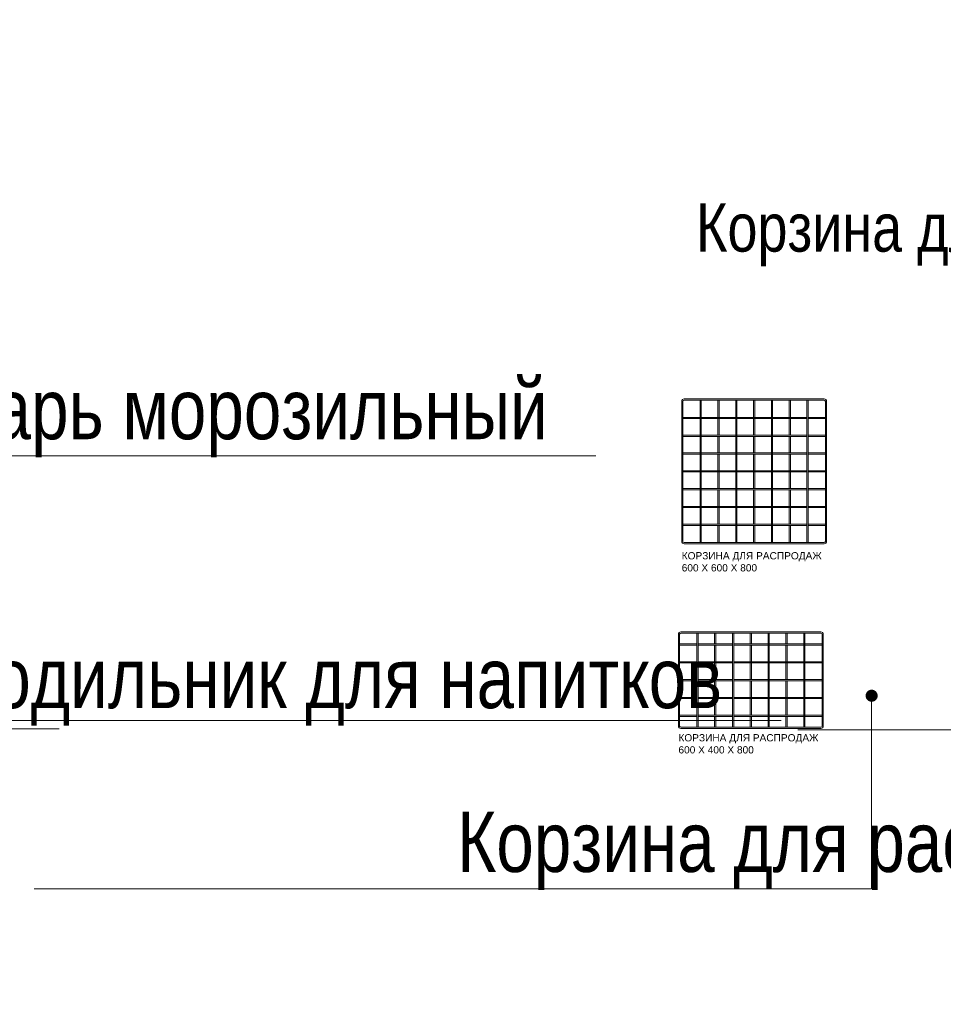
# Model space of a CAD drawing. Header units: millimetres. Extents: x -714384 to 30604203, y -92609 to 65084.
# Tile 611 of 656: x -34646 to -30820, y 27996 to 32075. Entities that reach past the tile are written whole.
import ezdxf
from ezdxf import colors
from ezdxf.entities.mleader import LeaderData, LeaderLine
from ezdxf.math import Vec2, Vec3

# ---------------------------------------------------------------- set-up
doc = ezdxf.new("R2010")
doc.units = ezdxf.units.MM
doc.layers.get('0').update_dxf_attribs({"lineweight": 0})
doc.layers.add('06_АР_Мебель', color=4, linetype='Continuous', lineweight=9)
doc.layers.add('17_АР_Текст', color=235, linetype='Continuous', lineweight=0)
doc.styles.add('_ТЕКСТОВЫЙ', font='arial.ttf', dxfattribs={"width": 0.8})
doc.styles.get("Standard").update_dxf_attribs({"font": 'arial.ttf'})

# ---------------------------------------------------------------- blocks, each defined once
blk = doc.blocks.new('_Dot')
at = {"color": 0, "linetype": 'ByBlock', "lineweight": -2}
blk.add_line((-0.5, 0), (-1, 0), dxfattribs=at)
at = {"color": 0, "linetype": 'ByBlock', "const_width": 0.5}
blk.add_lwpolyline([(-0.25, 0, 1), (0.25, 0, 1)], format="xyb", close=True, dxfattribs=at)
blk = doc.blocks.new('Корзина для распродаж 600х400х800')
at = {"layer": '06_АР_Мебель'}
for p, q in [((10, 0), (590, 0)), ((0, -390), (0, -10)), ((5, -390), (5, -10)), ((10, -5), (590, -5)), ((76.25, -395), (76.25, -5)), ((81.25, -395), (81.25, -5)), ((150, -50), (150, -5)), ((155, -50), (155, -5)), ((223.75, -5), (223.75, -395)), ((228.75, -5), (228.75, -395)), ((297.5, -50), (297.5, -5)), ((302.5, -50), (302.5, -5)), ((371.25, -5), (371.25, -395)), ((376.25, -5), (376.25, -395)), ((445, -50), (445, -5)), ((450, -50), (450, -5)), ((518.75, -395), (518.75, -5)), ((523.75, -395), (523.75, -5)), ((595, -10), (595, -390)), ((600, -10), (600, -390)), ((5, -50), (76.25, -50)), ((5, -55), (76.25, -55)), ((81.25, -50), (223.75, -50)), ((81.25, -55), (223.75, -55)), ((150, -123.75), (150, -55)), ((155, -123.75), (155, -55)), ((228.75, -50), (371.25, -50)), ((228.75, -55), (371.25, -55)), ((297.5, -123.75), (297.5, -55)), ((302.5, -123.75), (302.5, -55)), ((376.25, -50), (518.75, -50)), ((376.25, -55), (518.75, -55)), ((445, -123.75), (445, -55)), ((450, -123.75), (450, -55)), ((523.75, -50), (595, -50)), ((523.75, -55), (595, -55)), ((76.25, -123.75), (5, -123.75)), ((76.25, -128.75), (5, -128.75)), ((223.75, -123.75), (81.25, -123.75)), ((223.75, -128.75), (81.25, -128.75)), ((150, -197.5), (150, -128.75)), ((155, -197.5), (155, -128.75)), ((371.25, -123.75), (228.75, -123.75)), ((371.25, -128.75), (228.75, -128.75)), ((297.5, -197.5), (297.5, -128.75)), ((302.5, -197.5), (302.5, -128.75)), ((518.75, -123.75), (376.25, -123.75)), ((518.75, -128.75), (376.25, -128.75)), ((445, -197.5), (445, -128.75)), ((450, -197.5), (450, -128.75)), ((595, -123.75), (523.75, -123.75)), ((595, -128.75), (523.75, -128.75)), ((5, -197.5), (76.25, -197.5)), ((5, -202.5), (76.25, -202.5)), ((81.25, -197.5), (223.75, -197.5)), ((81.25, -202.5), (223.75, -202.5)), ((150, -271.25), (150, -202.5)), ((155, -271.25), (155, -202.5)), ((228.75, -197.5), (371.25, -197.5)), ((228.75, -202.5), (371.25, -202.5)), ((297.5, -271.25), (297.5, -202.5)), ((302.5, -271.25), (302.5, -202.5)), ((376.25, -197.5), (518.75, -197.5)), ((376.25, -202.5), (518.75, -202.5)), ((445, -271.25), (445, -202.5)), ((450, -271.25), (450, -202.5)), ((523.75, -197.5), (595, -197.5)), ((523.75, -202.5), (595, -202.5)), ((76.25, -271.25), (5, -271.25)), ((76.25, -276.25), (5, -276.25)), ((223.75, -271.25), (81.25, -271.25)), ((223.75, -276.25), (81.25, -276.25)), ((150, -345), (150, -276.25)), ((155, -345), (155, -276.25)), ((371.25, -271.25), (228.75, -271.25)), ((371.25, -276.25), (228.75, -276.25)), ((297.5, -345), (297.5, -276.25)), ((302.5, -345), (302.5, -276.25)), ((518.75, -271.25), (376.25, -271.25)), ((518.75, -276.25), (376.25, -276.25)), ((445, -345), (445, -276.25)), ((450, -345), (450, -276.25)), ((595, -271.25), (523.75, -271.25)), ((595, -276.25), (523.75, -276.25)), ((5, -345), (76.25, -345)), ((5, -350), (76.25, -350)), ((81.25, -345), (223.75, -345)), ((81.25, -350), (223.75, -350)), ((150, -395), (150, -350)), ((155, -395), (155, -350)), ((228.75, -345), (371.25, -345)), ((228.75, -350), (371.25, -350)), ((297.5, -395), (297.5, -350)), ((302.5, -395), (302.5, -350)), ((376.25, -345), (518.75, -345)), ((376.25, -350), (518.75, -350)), ((445, -395), (445, -350)), ((450, -395), (450, -350)), ((523.75, -345), (595, -345)), ((523.75, -350), (595, -350)), ((590, -395), (10, -395)), ((590, -400), (10, -400))]:
    blk.add_line(p, q, dxfattribs=at)
for centre, radius, start, end in [((10, -10), 10, 90, 180), ((590, -10), 10, 0, 90), ((10, -10), 5, 90, 180), ((590, -10), 5, 0, 90), ((10, -390), 10, 180, 270), ((10, -390), 5, 180, 270), ((590, -390), 10, 270, 0), ((590, -390), 5, 270, 0)]:
    blk.add_arc(centre, radius, start, end, dxfattribs=at)
at = {"flags": 1}
for tag, p in [('КОД_ОБОРУДОВАНИЯ', (250.22, 68.32)), ('ДОП_ИНФОРМАЦИЯ', (250.22, 16.17)), ('ДОГОВОР', (622.33, -22.07))]:
    blk.add_attdef(tag, p, '', height=25, dxfattribs=at)
at = {"layer": '06_АР_Мебель', "insert": (0, -423.59), "char_height": 30, "attachment_point": 1}
blk.add_mtext_dynamic_manual_height_columns('КОРЗИНА ДЛЯ РАСПРОДАЖ\\P600 Х 400 Х 800', width=615, gutter_width=12.5, heights=[0], dxfattribs=at)
blk = doc.blocks.new('*U112')
blk.add_blockref('Корзина для распродаж 600х400х800', (0, 0))
blk = doc.blocks.new('Корзина для распродаж 600х600х800')
at = {"layer": '06_АР_Мебель'}
for p, q in [((10, 0), (590, 0)), ((0, -590), (0, -10)), ((5, -590), (5, -10)), ((10, -5), (590, -5)), ((76.25, -595), (76.25, -5)), ((81.25, -595), (81.25, -5)), ((150, -76.25), (150, -5)), ((155, -76.25), (155, -5)), ((223.75, -5), (223.75, -595)), ((228.75, -5), (228.75, -595)), ((297.5, -76.25), (297.5, -5)), ((302.5, -76.25), (302.5, -5)), ((371.25, -5), (371.25, -595)), ((376.25, -5), (376.25, -595)), ((445, -76.25), (445, -5)), ((450, -76.25), (450, -5)), ((518.75, -595), (518.75, -5)), ((523.75, -595), (523.75, -5)), ((595, -10), (595, -590)), ((600, -10), (600, -590)), ((5, -76.25), (76.25, -76.25)), ((5, -81.25), (76.25, -81.25)), ((81.25, -76.25), (223.75, -76.25)), ((81.25, -81.25), (223.75, -81.25)), ((150, -150), (150, -81.25)), ((155, -150), (155, -81.25)), ((228.75, -76.25), (371.25, -76.25)), ((228.75, -81.25), (371.25, -81.25)), ((297.5, -150), (297.5, -81.25)), ((302.5, -150), (302.5, -81.25)), ((376.25, -76.25), (518.75, -76.25)), ((376.25, -81.25), (518.75, -81.25)), ((445, -150), (445, -81.25)), ((450, -150), (450, -81.25)), ((523.75, -76.25), (595, -76.25)), ((523.75, -81.25), (595, -81.25)), ((5, -150), (76.25, -150)), ((5, -155), (76.25, -155)), ((81.25, -150), (223.75, -150)), ((81.25, -155), (223.75, -155)), ((150, -223.75), (150, -155)), ((155, -223.75), (155, -155)), ((228.75, -150), (371.25, -150)), ((228.75, -155), (371.25, -155)), ((297.5, -223.75), (297.5, -155)), ((302.5, -223.75), (302.5, -155)), ((376.25, -150), (518.75, -150)), ((376.25, -155), (518.75, -155)), ((445, -223.75), (445, -155)), ((450, -223.75), (450, -155)), ((523.75, -150), (595, -150)), ((523.75, -155), (595, -155)), ((76.25, -223.75), (5, -223.75)), ((76.25, -228.75), (5, -228.75)), ((223.75, -223.75), (81.25, -223.75)), ((223.75, -228.75), (81.25, -228.75)), ((150, -297.5), (150, -228.75)), ((155, -297.5), (155, -228.75)), ((371.25, -223.75), (228.75, -223.75)), ((371.25, -228.75), (228.75, -228.75)), ((297.5, -297.5), (297.5, -228.75)), ((302.5, -297.5), (302.5, -228.75)), ((518.75, -223.75), (376.25, -223.75)), ((518.75, -228.75), (376.25, -228.75)), ((445, -297.5), (445, -228.75)), ((450, -297.5), (450, -228.75)), ((595, -223.75), (523.75, -223.75)), ((595, -228.75), (523.75, -228.75)), ((5, -297.5), (76.25, -297.5)), ((5, -302.5), (76.25, -302.5)), ((81.25, -297.5), (223.75, -297.5)), ((81.25, -302.5), (223.75, -302.5)), ((150, -371.25), (150, -302.5)), ((155, -371.25), (155, -302.5)), ((228.75, -297.5), (371.25, -297.5)), ((228.75, -302.5), (371.25, -302.5)), ((297.5, -371.25), (297.5, -302.5)), ((302.5, -371.25), (302.5, -302.5)), ((376.25, -297.5), (518.75, -297.5)), ((376.25, -302.5), (518.75, -302.5)), ((445, -371.25), (445, -302.5)), ((450, -371.25), (450, -302.5)), ((523.75, -297.5), (595, -297.5)), ((523.75, -302.5), (595, -302.5)), ((76.25, -371.25), (5, -371.25)), ((76.25, -376.25), (5, -376.25)), ((223.75, -371.25), (81.25, -371.25)), ((223.75, -376.25), (81.25, -376.25)), ((150, -445), (150, -376.25)), ((155, -445), (155, -376.25)), ((371.25, -371.25), (228.75, -371.25)), ((371.25, -376.25), (228.75, -376.25)), ((297.5, -445), (297.5, -376.25)), ((302.5, -445), (302.5, -376.25)), ((518.75, -371.25), (376.25, -371.25)), ((518.75, -376.25), (376.25, -376.25)), ((445, -445), (445, -376.25)), ((450, -445), (450, -376.25)), ((595, -371.25), (523.75, -371.25)), ((595, -376.25), (523.75, -376.25)), ((5, -445), (76.25, -445)), ((81.25, -445), (223.75, -445)), ((228.75, -445), (371.25, -445)), ((376.25, -445), (518.75, -445)), ((523.75, -445), (595, -445)), ((5, -450), (76.25, -450)), ((81.25, -450), (223.75, -450)), ((150, -518.75), (150, -450)), ((155, -518.75), (155, -450)), ((228.75, -450), (371.25, -450)), ((297.5, -518.75), (297.5, -450)), ((302.5, -518.75), (302.5, -450)), ((376.25, -450), (518.75, -450)), ((445, -518.75), (445, -450)), ((450, -518.75), (450, -450)), ((523.75, -450), (595, -450)), ((5, -518.75), (76.25, -518.75)), ((5, -523.75), (76.25, -523.75)), ((81.25, -518.75), (223.75, -518.75)), ((81.25, -523.75), (223.75, -523.75)), ((150, -595), (150, -523.75)), ((155, -595), (155, -523.75)), ((228.75, -518.75), (371.25, -518.75)), ((228.75, -523.75), (371.25, -523.75)), ((297.5, -595), (297.5, -523.75)), ((302.5, -595), (302.5, -523.75)), ((376.25, -518.75), (518.75, -518.75)), ((376.25, -523.75), (518.75, -523.75)), ((445, -595), (445, -523.75)), ((450, -595), (450, -523.75)), ((523.75, -518.75), (595, -518.75)), ((523.75, -523.75), (595, -523.75)), ((590, -595), (10, -595)), ((590, -600), (10, -600))]:
    blk.add_line(p, q, dxfattribs=at)
for centre, radius, start, end in [((10, -10), 10, 90, 180), ((590, -10), 10, 0, 90), ((10, -10), 5, 90, 180), ((590, -10), 5, 0, 90), ((10, -590), 10, 180, 270), ((10, -590), 5, 180, 270), ((590, -590), 10, 270, 0), ((590, -590), 5, 270, 0)]:
    blk.add_arc(centre, radius, start, end, dxfattribs=at)
at = {"flags": 1}
for tag, p in [('КОД_ОБОРУДОВАНИЯ', (227.02, 99.44)), ('ДОП_ИНФОРМАЦИЯ', (227.02, 47.29)), ('ДОГОВОР', (631.26, -10))]:
    blk.add_attdef(tag, p, '', height=25, dxfattribs=at)
at = {"layer": '06_АР_Мебель', "insert": (0, -634.66), "char_height": 30, "attachment_point": 1}
blk.add_mtext_dynamic_manual_height_columns('КОРЗИНА ДЛЯ РАСПРОДАЖ\\P600 Х 600 Х 800', width=615, gutter_width=12.5, heights=[0], dxfattribs=at)
blk = doc.blocks.new('*U111')
blk.add_blockref('Корзина для распродаж 600х600х800', (0, 0))

msp = doc.modelspace()

# ---------------------------------------------------------------- block references
for name, p in [('*U111', (-31903.2, 30503.7)), ('*U112', (-31916.7, 29538.5))]:
    msp.add_blockref(name, p)

# ---------------------------------------------------------------- leaders
at = {"layer": '17_АР_Текст', "lineweight": 18}
ml = msp.add_multileader_mtext('Standard', dxfattribs=at)
ml.set_content('Клиентский зал {\\L0,0}', color=256, style='_ТЕКСТОВЫЙ')
ml.set_leader_properties(lineweight=0)
ml.set_arrow_properties(name='DOT')
ml.build(insert=Vec2(0, 0))
ml.multileader.update_dxf_attribs({"text_left_attachment_type": 6, "text_right_attachment_type": 6, "dogleg_length": 0.36, "arrow_head_size": 50, "scale": 100})
ctx = ml.context
ctx.base_point, ctx.scale, ctx.char_height, ctx.arrow_head_size, ctx.landing_gap_size, ctx.plane_origin = Vec3(-37947.6, 48659.5), 100, 250, 50, 100, Vec3(-30901.1, 52193.2)
ctx.left_attachment, ctx.right_attachment, ctx.attachment_type = 6, 6, 2
notes = []
notes.append((ctx, [(0, (0, 0, 0), (0, 0), (1, 0), 1, [])]))
ctx.mtext.insert, ctx.mtext.width, ctx.mtext.defined_height, ctx.mtext.flow_direction = Vec3(-37847.6, 48959.5), 2751.828, 815.5, 5
at = {"layer": '17_АР_Текст', "color": 1, "lineweight": 18}
ml = msp.add_multileader_mtext('Standard', dxfattribs=at)
ml.set_content('{\\C1;Карманы для бланков только в СОПС}', color=1, style='_ТЕКСТОВЫЙ')
ml.set_leader_properties(lineweight=0)
ml.set_arrow_properties(name='DOT')
ml.build(insert=Vec2(0, 0))
ml.multileader.update_dxf_attribs({"text_left_attachment_type": 6, "text_right_attachment_type": 6, "dogleg_length": 0.36, "arrow_head_size": 50, "scale": 100})
ctx = ml.context
ctx.base_point, ctx.scale, ctx.char_height, ctx.arrow_head_size, ctx.landing_gap_size, ctx.plane_origin = Vec3(-29314.5, 48068.2), 100, 100, 50, 100, Vec3(-25566.9, 52909.1)
ctx.left_attachment, ctx.right_attachment, ctx.text_align_type, ctx.attachment_type = 6, 6, 1, 2
notes.append((ctx, [(0, (0, 0, 0), (0, 0), (1, 0), 1, [])]))
ctx.mtext.insert, ctx.mtext.width, ctx.mtext.defined_height, ctx.mtext.alignment, ctx.mtext.flow_direction = Vec3(-27210.6, 48368.2), 4035.238, 815.5, 2, 5
ml = msp.add_multileader_mtext('Standard', dxfattribs=at)
ml.set_content('{\\fCalibri|b0|i0|c204|p34;\\H0.91667x;\\LКарманы для бланков\\l - СОПС, крепятся на стол МГН и стол для ЦСУ (1400 мм.);\\P\\LИнформ. Стенд А4 на 8 карманов\\l - ГОПС/СОПС, крепится по старым правилам, при отсутствии возможности крепления особенно в СОПСах (отсутствие свободного места на стене или нехватка стены по длине - размещается папка с информацией на столе МГН или столе для ЦСУ).\\P\\LРекламно_информационный стенд\\l - ГОПС/СОПС размещается в клиентском зале, также возможно размещение в тамбуре при условии хорошей освещенности и при условии открывания двери стенд будет виден более чем на 50%. Также стенд должен находиться в прямой видимости для клиентов и ничем не загораживаться.}', color=1, style='_ТЕКСТОВЫЙ')
ml.set_leader_properties(lineweight=0)
ml.set_arrow_properties(name='DOT')
ml.build(insert=Vec2(0, 0))
ml.multileader.update_dxf_attribs({"text_left_attachment_type": 6, "text_right_attachment_type": 6, "dogleg_length": 0.36, "arrow_head_size": 50, "scale": 100})
ctx = ml.context
ctx.base_point, ctx.scale, ctx.char_height, ctx.arrow_head_size, ctx.landing_gap_size, ctx.plane_origin = Vec3(-27020.9, 45459.4), 100, 100, 50, 100, Vec3(-22944.2, 54969.1)
ctx.left_attachment, ctx.right_attachment, ctx.text_align_type, ctx.attachment_type = 6, 6, 1, 2
notes.append((ctx, [(0, (0, 0, 0), (0, 0), (1, 0), 1, [])]))
ctx.mtext.insert, ctx.mtext.width, ctx.mtext.defined_height, ctx.mtext.alignment, ctx.mtext.flow_direction = Vec3(-24919.4, 45773.6), 2892.94, 2008.7, 2, 5
at = {"layer": '17_АР_Текст', "lineweight": 18}
ml = msp.add_multileader_mtext('Standard', dxfattribs=at)
ml.set_content('{\\C1;Корзина для распродаж - от 15 стеллажей}', color=256, style='_ТЕКСТОВЫЙ')
ml.set_leader_properties(lineweight=0)
ml.set_arrow_properties(name='DOT')
ml.build(insert=Vec2(0, 0))
ml.multileader.update_dxf_attribs({"text_left_attachment_type": 6, "text_right_attachment_type": 6, "dogleg_length": 0.36, "arrow_head_size": 50, "scale": 100})
ctx = ml.context
ctx.base_point, ctx.scale, ctx.char_height, ctx.arrow_head_size, ctx.landing_gap_size, ctx.plane_origin = Vec3(-31698.3, 39803.8), 100, 200, 50, 100, Vec3(-26184.1, 43906.1)
ctx.left_attachment, ctx.right_attachment, ctx.attachment_type = 6, 6, 2
notes.append((ctx, [(0, (0, 0, 0), (0, 0), (1, 0), 1, [])]))
ctx.mtext.insert, ctx.mtext.width, ctx.mtext.defined_height, ctx.mtext.flow_direction = Vec3(-31598.3, 40043.8), 2592.649, 880.8, 5
ml = msp.add_multileader_mtext('Standard', dxfattribs=at)
ml.set_content('{\\C1;Хранение:\\P1 стеллаж / шкаф = до 5 торговых стеллажей\\P3 стеллаж / шкаф = 6-9 торговых стеллажей\\P4 стеллаж / шкаф = 10 и более торговых стеллажей}', color=256, style='_ТЕКСТОВЫЙ')
ml.set_leader_properties(lineweight=0)
ml.set_arrow_properties(name='DOT')
ml.build(insert=Vec2(0, 0))
ml.multileader.update_dxf_attribs({"text_left_attachment_type": 6, "text_right_attachment_type": 6, "dogleg_length": 0.36, "arrow_head_size": 50, "scale": 100})
ctx = ml.context
ctx.base_point, ctx.scale, ctx.char_height, ctx.arrow_head_size, ctx.landing_gap_size, ctx.plane_origin = Vec3(-37158.5, 36381.3), 100, 170, 50, 100, Vec3(-71808.1, 38274.2)
ctx.left_attachment, ctx.right_attachment, ctx.attachment_type = 6, 6, 2
notes.append((ctx, [(0, (0, 0, 0), (0, 0), (1, 0), 1, [])]))
ctx.mtext.insert, ctx.mtext.width, ctx.mtext.defined_height, ctx.mtext.flow_direction = Vec3(-37058.5, 36636.8), 5942.674, 960.1, 5
ml = msp.add_multileader_mtext('Standard', dxfattribs=at)
ml.set_content('{\\C1;Корзина для распродаж - от 15 стеллажей}', color=256, style='_ТЕКСТОВЫЙ')
ml.set_leader_properties(lineweight=0)
ml.set_arrow_properties(name='DOT')
ml.build(insert=Vec2(0, 0))
ml.multileader.update_dxf_attribs({"text_left_attachment_type": 6, "text_right_attachment_type": 6, "dogleg_length": 0.36, "arrow_head_size": 50, "scale": 100})
ctx = ml.context
ctx.base_point, ctx.scale, ctx.char_height, ctx.arrow_head_size, ctx.landing_gap_size, ctx.plane_origin = Vec3(-31943.8, 31074), 100, 200, 50, 100, Vec3(-26429.5, 35176.3)
ctx.left_attachment, ctx.right_attachment, ctx.attachment_type = 6, 6, 2
notes.append((ctx, [(0, (0, 0, 0), (0, 0), (1, 0), 1, [])]))
ctx.mtext.insert, ctx.mtext.width, ctx.mtext.defined_height, ctx.mtext.flow_direction = Vec3(-31843.8, 31314), 2592.649, 880.8, 5
ml = msp.add_multileader_mtext('Standard', dxfattribs=at)
ml.set_content('Ларь морозильный ', color=256, style='_ТЕКСТОВЫЙ')
ml.set_leader_properties(lineweight=0)
ml.set_arrow_properties(name='DOT')
ml.build(insert=Vec2(0, 0))
ml.multileader.update_dxf_attribs({"text_left_attachment_type": 6, "text_right_attachment_type": 6, "dogleg_length": 0.36, "arrow_head_size": 50, "scale": 100})
ctx = ml.context
ctx.base_point, ctx.scale, ctx.char_height, ctx.arrow_head_size, ctx.landing_gap_size, ctx.plane_origin = Vec3(-35037.1, 30267.4), 100, 250, 50, 100, Vec3(-29929.9, 35841.8)
ctx.left_attachment, ctx.right_attachment, ctx.attachment_type = 6, 6, 2
notes.append((ctx, [(1, (1, 1, 0), (-35073.1, 30267.4), (1, 0), 36, [(0, [(-35458.6, 30267.4)], 0, [])])]))
ctx.mtext.insert, ctx.mtext.width, ctx.mtext.defined_height, ctx.mtext.flow_direction = Vec3(-34937.1, 30586.8), 1923.965, 815.5, 5
ml = msp.add_multileader_mtext('Standard', dxfattribs=at)
ml.set_content('Покупательские корзины', color=256, style='_ТЕКСТОВЫЙ')
ml.set_leader_properties(lineweight=0)
ml.set_arrow_properties(name='DOT')
ml.build(insert=Vec2(0, 0))
ml.multileader.update_dxf_attribs({"text_left_attachment_type": 6, "text_right_attachment_type": 6, "dogleg_length": 0.36, "arrow_head_size": 50, "scale": 100})
ctx = ml.context
ctx.base_point, ctx.scale, ctx.char_height, ctx.arrow_head_size, ctx.landing_gap_size, ctx.plane_origin = Vec3(-30114, 29133.4), 100, 250, 50, 100, Vec3(-26101.9, 34890.8)
ctx.left_attachment, ctx.right_attachment, ctx.attachment_type = 6, 6, 2
notes.append((ctx, [(0, (1, 1, 0), (-27821.2, 29133.4), (-1, 0), 36, [(0, [(-27821.2, 30380.2)], 0, [])])]))
ctx.mtext.insert, ctx.mtext.width, ctx.mtext.defined_height, ctx.mtext.flow_direction = Vec3(-30014, 29452.8), 2786.312, 815.5, 5
ml = msp.add_multileader_mtext('Standard', dxfattribs=at)
ml.set_content('Стеллаж торговый островной', color=256, style='_ТЕКСТОВЫЙ')
ml.set_leader_properties(lineweight=0)
ml.set_arrow_properties(name='DOT')
ml.build(insert=Vec2(0, 0))
ml.multileader.update_dxf_attribs({"text_left_attachment_type": 6, "text_right_attachment_type": 6, "dogleg_length": 0.36, "arrow_head_size": 50, "scale": 100})
ctx = ml.context
ctx.base_point, ctx.scale, ctx.char_height, ctx.arrow_head_size, ctx.landing_gap_size, ctx.plane_origin = Vec3(-38635.7, 29137.1), 100, 250, 50, 100, Vec3(-35652.7, 34343.1)
ctx.left_attachment, ctx.right_attachment, ctx.attachment_type = 6, 6, 2
notes.append((ctx, [(1, (1, 1, 0), (-38671.7, 29137.1), (1, 0), 36, [(0, [(-38670.7, 30310.7)], 0, [])])]))
ctx.mtext.insert, ctx.mtext.width, ctx.mtext.defined_height, ctx.mtext.flow_direction = Vec3(-38535.7, 29456.5), 2282.779, 815.5, 5
ml = msp.add_multileader_mtext('Standard', dxfattribs=at)
ml.set_content('Стеллаж торговый h2250', color=256, style='_ТЕКСТОВЫЙ')
ml.set_leader_properties(lineweight=0)
ml.set_arrow_properties(name='DOT')
ml.build(insert=Vec2(0, 0))
ml.multileader.update_dxf_attribs({"text_left_attachment_type": 6, "text_right_attachment_type": 6, "dogleg_length": 0.36, "arrow_head_size": 50, "scale": 100})
ctx = ml.context
ctx.base_point, ctx.scale, ctx.char_height, ctx.arrow_head_size, ctx.landing_gap_size, ctx.plane_origin = Vec3(-40752.5, 29227.4), 100, 250, 50, 100, Vec3(-35783.4, 33590.9)
ctx.left_attachment, ctx.right_attachment, ctx.attachment_type = 6, 6, 2
notes.append((ctx, [(0, (1, 1, 0), (-39338.9, 29227.4), (-1, 0), 36, [(0, [(-39338.9, 29916.4)], 0, [])])]))
ctx.mtext.insert, ctx.mtext.width, ctx.mtext.defined_height, ctx.mtext.flow_direction = Vec3(-40652.5, 29527.4), 1559.331, 815.5, 5
ml = msp.add_multileader_mtext('Standard', dxfattribs=at)
ml.set_content('Холодильник для напитков ', color=256, style='_ТЕКСТОВЫЙ')
ml.set_leader_properties(lineweight=0)
ml.set_arrow_properties(name='DOT')
ml.build(insert=Vec2(0, 0))
ml.multileader.update_dxf_attribs({"text_left_attachment_type": 6, "text_right_attachment_type": 6, "dogleg_length": 0.36, "arrow_head_size": 50, "scale": 100})
ctx = ml.context
ctx.base_point, ctx.scale, ctx.char_height, ctx.arrow_head_size, ctx.landing_gap_size, ctx.plane_origin = Vec3(-35359.7, 29171.3), 100, 250, 50, 100, Vec3(-30476.1, 34745.6)
ctx.left_attachment, ctx.right_attachment, ctx.attachment_type = 6, 6, 2
notes.append((ctx, [(1, (1, 1, 0), (-35395.7, 29171.3), (1, 0), 36, [(0, [(-36004.8, 29171.3)], 0, [])])]))
ctx.mtext.insert, ctx.mtext.width, ctx.mtext.defined_height, ctx.mtext.flow_direction = Vec3(-35259.7, 29472.6), 2128.649, 815.5, 5
ml = msp.add_multileader_mtext('Standard', dxfattribs=at)
ml.set_content('Корзина для распродаж ', color=256, style='_ТЕКСТОВЫЙ')
ml.set_leader_properties(lineweight=0)
ml.set_arrow_properties(name='DOT')
ml.build(insert=Vec2(0, 0))
ml.multileader.update_dxf_attribs({"text_left_attachment_type": 6, "text_right_attachment_type": 6, "dogleg_length": 0.36, "arrow_head_size": 50, "scale": 100})
ctx = ml.context
ctx.base_point, ctx.scale, ctx.char_height, ctx.arrow_head_size, ctx.landing_gap_size, ctx.plane_origin = Vec3(-32934, 28474.5), 100, 250, 50, 100, Vec3(-29689.6, 33772.2)
ctx.left_attachment, ctx.right_attachment, ctx.attachment_type = 6, 6, 2
notes.append((ctx, [(0, (1, 1, 0), (-31116.4, 28474.5), (-1, 0), 36, [(0, [(-31116.4, 29274)], 0, [])])]))
ctx.mtext.insert, ctx.mtext.width, ctx.mtext.defined_height, ctx.mtext.flow_direction = Vec3(-32834, 28793.9), 2786.312, 815.5, 5
for ctx, leaders in notes:
    for number, flags, end, landing, length, lines in leaders:
        leader = LeaderData()
        leader.index, (leader.has_last_leader_line, leader.has_dogleg_vector, leader.attachment_direction) = number, flags
        leader.last_leader_point, leader.dogleg_vector, leader.dogleg_length = Vec3(end), Vec3(landing), length
        for number, points, colour, breaks in lines:
            line = LeaderLine()
            line.index, line.vertices, line.color, line.breaks = number, Vec3.list(points), colors.encode_raw_color(colour), breaks
            leader.lines.append(line)
        ctx.leaders.append(leader)

doc.saveas('drawing.dxf')
